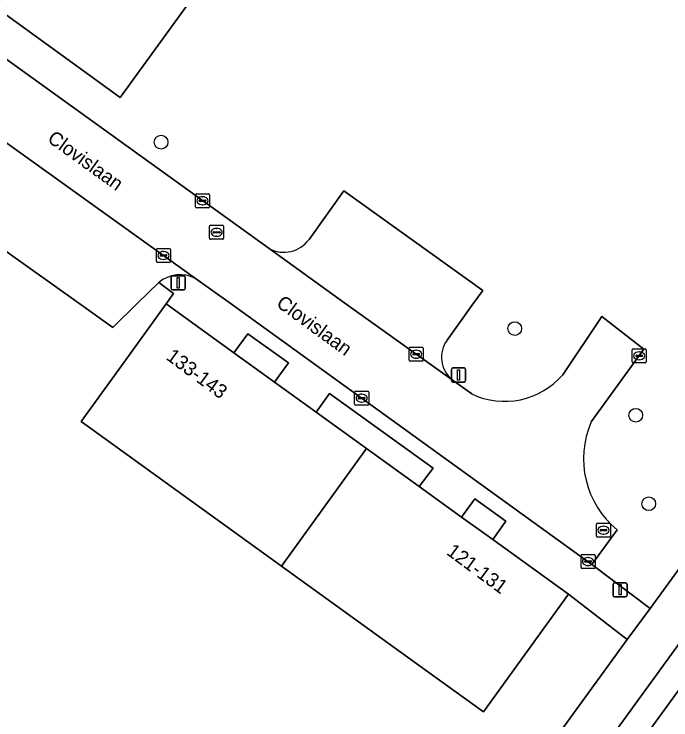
# Model space of a CAD drawing. Extents: x 159674 to 160531, y 382172 to 382904.
# Drawn here: x 160250.3 to 160297.1, y 382470.3 to 382520.6 of the extents above; entities that cross this region are included whole.
import ezdxf

# ---------------------------------------------------------------- set-up
doc = ezdxf.new("R2010")
doc.units = 0
for name, color, linetype in [('IMGEO_Berm_groen', 7, 'Continuous'), ('IMGEO_Boom', 7, 'Continuous'), ('IMGEO_Fietspad_gesloten', 7, 'Continuous'), ('IMGEO_Groenvoorziening', 7, 'Continuous'), ('IMGEO_Haag', 7, 'Continuous'), ('IMGEO_Kolk', 7, 'Continuous'), ('IMGEO_Lichtmast', 7, 'Continuous'), ('IMGEO_Openbare_ruimte_label', 7, 'Continuous'), ('IMGEO_Pand', 7, 'Continuous'), ('IMGEO_Pand_nummerreeks', 7, 'Continuous'), ('IMGEO_Parkeervlak_open', 7, 'Continuous'), ('IMGEO_Rijbaan_lokaal_open', 7, 'Continuous'), ('IMGEO_Rioolput', 7, 'Continuous'), ('IMGEO_Voetpad_open', 7, 'Continuous')]:
    doc.layers.add(name, color=color, linetype=linetype)

msp = doc.modelspace()

# ---------------------------------------------------------------- linework, layer by layer
at = {"layer": 'IMGEO_Berm_groen'}
msp.add_lwpolyline([(160349.002, 382543.246), (160398.827, 382611.342), (160398.73, 382611.41), (160397.047, 382612.59), (160360.539, 382562.246), (160346.84, 382543.397), (160315.294, 382500), (160291.256, 382466.928), (160255.648, 382417.937), (160257.187, 382416.772), (160266.645, 382429.855), (160311.53, 382491.554)], close=True, dxfattribs=at)
at = {"layer": 'IMGEO_Boom'}
for centre in [(160260.743, 382511.464), (160285.942, 382498.191), (160294.571, 382492.011), (160295.496, 382485.717)]:
    msp.add_circle(centre, 0.489, dxfattribs=at)
at = {"layer": 'IMGEO_Fietspad_gesloten'}
msp.add_lwpolyline([(160351.662, 382541.731), (160401.131, 382609.485), (160403.23, 382612.508), (160404.299, 382614.103), (160401.904, 382615.599), (160398.827, 382611.342), (160349.002, 382543.246), (160311.53, 382491.554), (160266.645, 382429.855), (160257.187, 382416.772), (160254.673, 382413.295), (160254.433, 382412.964), (160257.305, 382411.797), (160259.615, 382414.865)], close=True, dxfattribs=at)
at = {"layer": 'IMGEO_Groenvoorziening'}
for points in [[(160340.442, 382549.369), (160334.331, 382540.968), (160330.288, 382543.909), (160320.097, 382551.321), (160305.863, 382561.673), (160309.033, 382566.031), (160311.974, 382570.074), (160312.894, 382569.405), (160313.791, 382570.579), (160311.658, 382572.109), (160310.584, 382571.385), (160308.218, 382568.127), (160290.343, 382581.143), (160288.198, 382582.705), (160286.206, 382579.962), (160290.265, 382577.019), (160290.699, 382577.618), (160299.084, 382571.539), (160288.827, 382557.394), (160278.496, 382543.145), (160268.164, 382528.897), (160257.833, 382514.648), (160249.448, 382520.727)], [(160293.252, 382483.855), (160291.445, 382481.395), (160295.603, 382478.257), (160311.42, 382500), (160344.923, 382546.056)], [(160245.826, 382520.154), (160268.454, 382503.881)], [(160248.967, 382414.122), (160288.608, 382468.68), (160293.955, 382476.039), (160289.768, 382479.273), (160283.718, 382470.889), (160279.664, 382473.814), (160269.331, 382481.27), (160255.058, 382491.568), (160258.235, 382495.972), (160261.107, 382499.952), (160261.631, 382500.685), (160260.575, 382501.47), (160259.072, 382500), (160257.309, 382498.276), (160254.885, 382500), (160239.266, 382511.108)], [(160271.291, 382504.542), (160273.774, 382508.003), (160283.662, 382500.909), (160283.01, 382500), (160281.127, 382497.375)], [(160289.365, 382494.886), (160292.152, 382499.038), (160295.154, 382496.715), (160291.401, 382491.536)], [(160281.478, 382494.537), (160282.879, 382493.531)]]:
    msp.add_lwpolyline(points, dxfattribs=at)
for points in [[(160265.935, 382496.469), (160268.832, 382494.379), (160269.833, 382495.754), (160266.928, 382497.825)], [(160271.789, 382492.245), (160275.38, 382489.654), (160279.134, 382486.946), (160280.135, 382488.256), (160272.738, 382493.555)], [(160282.163, 382484.76), (160284.379, 382483.161), (160285.311, 382484.482), (160283.091, 382486.057)]]:
    msp.add_lwpolyline(points, close=True, dxfattribs=at)
for centre, radius, start, end in [((160269.494, 382505.834), 2.213, 241.9568, 324.2742), ((160282.841, 382496.146), 2.109, 144.3589, 229.742), ((160285.223, 382498.514), 5.506, 244.8102, 318.7899), ((160297.347, 382488.905), 6.502, 156.1334, 230.9647)]:
    msp.add_arc(centre, radius, start, end, dxfattribs=at)
at = {"layer": 'IMGEO_Haag'}
for points in [[(160265.935, 382496.469), (160268.832, 382494.379), (160269.833, 382495.754), (160266.928, 382497.825)], [(160271.789, 382492.245), (160275.38, 382489.654), (160279.134, 382486.946), (160280.135, 382488.256), (160272.738, 382493.555)], [(160282.163, 382484.76), (160284.379, 382483.161), (160285.311, 382484.482), (160283.091, 382486.057)]]:
    msp.add_lwpolyline(points, close=True, dxfattribs=at)
at = {"layer": 'IMGEO_Kolk'}
for p, q in [((160263.195, 382506.866), (160263.195, 382507.718)), ((160263.27, 382507.792), (160264.122, 382507.792)), ((160264.196, 382507.718), (160264.196, 382506.866)), ((160263.454, 382507.286), (160263.454, 382507.298)), ((160263.892, 382507.249), (160263.494, 382507.249)), ((160263.497, 382507.335), (160263.895, 382507.335)), ((160263.683, 382507.572), (160263.708, 382507.572)), ((160263.938, 382507.298), (160263.938, 382507.286)), ((160264.122, 382506.792), (160263.27, 382506.792)), ((160263.706, 382507.012), (160263.681, 382507.012)), ((160260.414, 382502.97), (160260.414, 382503.822)), ((160260.489, 382503.896), (160261.341, 382503.896)), ((160260.902, 382503.676), (160260.927, 382503.676)), ((160261.415, 382503.822), (160261.415, 382502.97)), ((160260.673, 382503.39), (160260.673, 382503.402)), ((160261.111, 382503.353), (160260.713, 382503.353)), ((160260.716, 382503.439), (160261.114, 382503.439)), ((160261.157, 382503.402), (160261.157, 382503.39)), ((160261.341, 382502.896), (160260.489, 382502.896)), ((160260.925, 382503.116), (160260.9, 382503.116)), ((160278.42, 382495.935), (160278.42, 382496.787)), ((160278.495, 382496.861), (160279.347, 382496.861)), ((160278.908, 382496.641), (160278.933, 382496.641)), ((160279.421, 382496.787), (160279.421, 382495.935)), ((160294.313, 382495.82), (160294.313, 382496.672)), ((160294.388, 382496.746), (160295.24, 382496.746)), ((160295.314, 382496.672), (160295.314, 382495.82)), ((160278.679, 382496.355), (160278.679, 382496.367)), ((160279.117, 382496.318), (160278.719, 382496.318)), ((160278.722, 382496.404), (160279.12, 382496.404)), ((160279.163, 382496.367), (160279.163, 382496.355)), ((160294.572, 382496.24), (160294.572, 382496.252)), ((160295.01, 382496.203), (160294.612, 382496.203)), ((160294.615, 382496.289), (160295.013, 382496.289)), ((160294.801, 382496.526), (160294.826, 382496.526)), ((160295.056, 382496.252), (160295.056, 382496.24)), ((160279.347, 382495.861), (160278.495, 382495.861)), ((160278.931, 382496.081), (160278.906, 382496.081)), ((160295.24, 382495.746), (160294.388, 382495.746)), ((160294.824, 382495.966), (160294.799, 382495.966)), ((160274.536, 382492.81), (160274.536, 382493.662)), ((160274.611, 382493.736), (160275.463, 382493.736)), ((160275.537, 382493.662), (160275.537, 382492.81)), ((160274.795, 382493.23), (160274.795, 382493.242)), ((160275.233, 382493.193), (160274.835, 382493.193)), ((160274.838, 382493.279), (160275.236, 382493.279)), ((160275.024, 382493.516), (160275.049, 382493.516)), ((160275.279, 382493.242), (160275.279, 382493.23)), ((160275.463, 382492.736), (160274.611, 382492.736)), ((160275.047, 382492.956), (160275.022, 382492.956)), ((160290.742, 382482.097), (160291.594, 382482.097)), ((160290.667, 382481.171), (160290.667, 382482.023)), ((160290.926, 382481.591), (160290.926, 382481.603)), ((160291.364, 382481.554), (160290.966, 382481.554)), ((160290.969, 382481.64), (160291.367, 382481.64)), ((160291.155, 382481.877), (160291.18, 382481.877)), ((160291.41, 382481.603), (160291.41, 382481.591)), ((160291.668, 382482.023), (160291.668, 382481.171)), ((160291.594, 382481.097), (160290.742, 382481.097)), ((160291.178, 382481.317), (160291.153, 382481.317))]:
    msp.add_line(p, q, dxfattribs=at)
for points in [[(160263.195, 382506.866), (160263.195, 382507.718)], [(160263.27, 382507.792), (160264.122, 382507.792)], [(160264.196, 382507.718), (160264.196, 382506.866)], [(160264.122, 382506.792), (160263.27, 382506.792)], [(160260.414, 382502.97), (160260.414, 382503.822)], [(160260.489, 382503.896), (160261.341, 382503.896)], [(160261.415, 382503.822), (160261.415, 382502.97)], [(160261.341, 382502.896), (160260.489, 382502.896)], [(160278.42, 382495.935), (160278.42, 382496.787)], [(160278.495, 382496.861), (160279.347, 382496.861)], [(160279.421, 382496.787), (160279.421, 382495.935)], [(160294.313, 382495.82), (160294.313, 382496.672)], [(160294.388, 382496.746), (160295.24, 382496.746)], [(160295.314, 382496.672), (160295.314, 382495.82)], [(160279.347, 382495.861), (160278.495, 382495.861)], [(160295.24, 382495.746), (160294.388, 382495.746)], [(160274.536, 382492.81), (160274.536, 382493.662)], [(160274.611, 382493.736), (160275.463, 382493.736)], [(160275.537, 382493.662), (160275.537, 382492.81)], [(160275.463, 382492.736), (160274.611, 382492.736)], [(160290.742, 382482.097), (160291.594, 382482.097)], [(160290.667, 382481.171), (160290.667, 382482.023)], [(160291.668, 382482.023), (160291.668, 382481.171)], [(160291.594, 382481.097), (160290.742, 382481.097)]]:
    msp.add_lwpolyline(points, dxfattribs=at)
for centre, radius, start, end in [((160263.272, 382507.716), 0.0765, 91.552, 178.448), ((160263.272, 382507.716), 0.0765, 91.552, 178.448), ((160264.12, 382507.716), 0.0765, 1.552, 88.448), ((160264.12, 382507.716), 0.0765, 1.552, 88.448), ((160263.494, 382507.295), 0.0403, 85.8775, 175.7526), ((160263.491, 382507.285), 0.0366, 178.938, 274.7102), ((160263.895, 382507.292), 0.043, 264.8664, 352.4533), ((160263.899, 382507.297), 0.0386, 1.7309, 96.639), ((160263.272, 382506.868), 0.0765, 181.552, 268.448), ((160263.272, 382506.868), 0.0765, 181.552, 268.448), ((160264.12, 382506.868), 0.0765, 271.552, 358.448), ((160264.12, 382506.868), 0.0765, 271.552, 358.448), ((160260.491, 382503.82), 0.0765, 91.552, 178.448), ((160260.491, 382503.82), 0.0765, 91.552, 178.448), ((160261.339, 382503.82), 0.0765, 1.552, 88.448), ((160261.339, 382503.82), 0.0765, 1.552, 88.448), ((160260.713, 382503.399), 0.0403, 85.8775, 175.7526), ((160260.71, 382503.389), 0.0366, 178.938, 274.7102), ((160261.114, 382503.396), 0.043, 264.8664, 352.4533), ((160261.118, 382503.401), 0.0386, 1.7309, 96.639), ((160260.491, 382502.972), 0.0765, 181.552, 268.448), ((160260.491, 382502.972), 0.0765, 181.552, 268.448), ((160261.339, 382502.972), 0.0765, 271.552, 358.448), ((160261.339, 382502.972), 0.0765, 271.552, 358.448), ((160278.497, 382496.785), 0.0765, 91.552, 178.448), ((160278.497, 382496.785), 0.0765, 91.552, 178.448), ((160279.345, 382496.785), 0.0765, 1.552, 88.448), ((160279.345, 382496.785), 0.0765, 1.552, 88.448), ((160294.39, 382496.67), 0.0765, 91.552, 178.448), ((160294.39, 382496.67), 0.0765, 91.552, 178.448), ((160295.238, 382496.67), 0.0765, 1.552, 88.448), ((160295.238, 382496.67), 0.0765, 1.552, 88.448), ((160278.719, 382496.364), 0.0403, 85.8775, 175.7526), ((160278.716, 382496.354), 0.0366, 178.938, 274.7102), ((160279.12, 382496.361), 0.043, 264.8664, 352.4533), ((160279.124, 382496.366), 0.0386, 1.7309, 96.639), ((160294.612, 382496.249), 0.0403, 85.8775, 175.7526), ((160294.609, 382496.239), 0.0366, 178.938, 274.7102), ((160295.013, 382496.246), 0.043, 264.8664, 352.4533), ((160295.017, 382496.251), 0.0386, 1.7309, 96.639), ((160278.497, 382495.937), 0.0765, 181.552, 268.448), ((160278.497, 382495.937), 0.0765, 181.552, 268.448), ((160279.345, 382495.937), 0.0765, 271.552, 358.448), ((160279.345, 382495.937), 0.0765, 271.552, 358.448), ((160294.39, 382495.822), 0.0765, 181.552, 268.448), ((160294.39, 382495.822), 0.0765, 181.552, 268.448), ((160295.238, 382495.822), 0.0765, 271.552, 358.448), ((160295.238, 382495.822), 0.0765, 271.552, 358.448), ((160274.613, 382493.66), 0.0765, 91.552, 178.448), ((160274.613, 382493.66), 0.0765, 91.552, 178.448), ((160275.461, 382493.66), 0.0765, 1.552, 88.448), ((160275.461, 382493.66), 0.0765, 1.552, 88.448), ((160274.835, 382493.239), 0.0403, 85.8775, 175.7526), ((160274.832, 382493.229), 0.0366, 178.938, 274.7102), ((160275.236, 382493.236), 0.043, 264.8664, 352.4533), ((160275.24, 382493.241), 0.0386, 1.7309, 96.639), ((160274.613, 382492.812), 0.0765, 181.552, 268.448), ((160274.613, 382492.812), 0.0765, 181.552, 268.448), ((160275.461, 382492.812), 0.0765, 271.552, 358.448), ((160275.461, 382492.812), 0.0765, 271.552, 358.448), ((160290.744, 382482.021), 0.0765, 91.552, 178.448), ((160290.744, 382482.021), 0.0765, 91.552, 178.448), ((160291.592, 382482.021), 0.0765, 1.552, 88.448), ((160291.592, 382482.021), 0.0765, 1.552, 88.448), ((160290.966, 382481.6), 0.0403, 85.8775, 175.7526), ((160290.963, 382481.59), 0.0366, 178.938, 274.7102), ((160291.367, 382481.597), 0.043, 264.8664, 352.4533), ((160291.371, 382481.602), 0.0386, 1.7309, 96.639), ((160290.744, 382481.173), 0.0765, 181.552, 268.448), ((160290.744, 382481.173), 0.0765, 181.552, 268.448), ((160291.592, 382481.173), 0.0765, 271.552, 358.448), ((160291.592, 382481.173), 0.0765, 271.552, 358.448)]:
    msp.add_arc(centre, radius, start, end, dxfattribs=at)
for centre, major_axis, ratio, start_param, end_param in [((160263.682, 382507.292), (-0.387, 0.002), 0.722429, 4.712389, 7.853982), ((160263.707, 382507.292), (-0.39, 0.002), 0.717154, 1.570796, 4.712389), ((160260.901, 382503.396), (-0.387, 0.002), 0.722429, 4.712389, 7.853982), ((160260.926, 382503.396), (-0.39, 0.002), 0.717154, 1.570796, 4.712389), ((160278.907, 382496.361), (-0.387, 0.002), 0.722429, 4.712389, 7.853982), ((160278.932, 382496.361), (-0.39, 0.002), 0.717154, 1.570796, 4.712389), ((160294.8, 382496.246), (-0.387, 0.002), 0.722429, 4.712389, 7.853982), ((160294.825, 382496.246), (-0.39, 0.002), 0.717154, 1.570796, 4.712389), ((160275.023, 382493.236), (-0.387, 0.002), 0.722429, 4.712389, 7.853982), ((160275.048, 382493.236), (-0.39, 0.002), 0.717154, 1.570796, 4.712389), ((160291.154, 382481.597), (-0.387, 0.002), 0.722429, 4.712389, 7.853982), ((160291.179, 382481.597), (-0.39, 0.002), 0.717154, 1.570796, 4.712389)]:
    msp.add_ellipse(centre, major_axis=major_axis, ratio=ratio, start_param=start_param, end_param=end_param, dxfattribs=at)
at = {"layer": 'IMGEO_Lichtmast'}
for p, q in [((160261.467, 382501.045), (160261.467, 382501.845)), ((160261.467, 382501.845), (160261.467, 382501.045)), ((160261.567, 382501.945), (160262.357, 382501.945)), ((160262.357, 382501.945), (160261.567, 382501.945)), ((160262.457, 382501.845), (160262.457, 382501.045)), ((160262.457, 382501.045), (160262.457, 382501.845)), ((160262.357, 382500.945), (160261.567, 382500.945)), ((160261.567, 382500.945), (160262.357, 382500.945)), ((160281.441, 382494.482), (160281.441, 382495.282)), ((160281.441, 382495.282), (160281.441, 382494.482)), ((160281.541, 382495.382), (160282.331, 382495.382)), ((160282.331, 382495.382), (160281.541, 382495.382)), ((160282.431, 382495.282), (160282.431, 382494.482)), ((160282.431, 382494.482), (160282.431, 382495.282)), ((160282.331, 382494.382), (160281.541, 382494.382)), ((160281.541, 382494.382), (160282.331, 382494.382)), ((160293.058, 382480.091), (160293.848, 382480.091)), ((160293.848, 382480.091), (160293.058, 382480.091)), ((160292.958, 382479.191), (160292.958, 382479.991)), ((160292.958, 382479.991), (160292.958, 382479.191)), ((160293.948, 382479.991), (160293.948, 382479.191)), ((160293.948, 382479.191), (160293.948, 382479.991)), ((160293.848, 382479.091), (160293.058, 382479.091)), ((160293.058, 382479.091), (160293.848, 382479.091))]:
    msp.add_line(p, q, dxfattribs=at)
for points in [[(160261.887, 382501.82), (160262.037, 382501.82), (160262.037, 382501.07), (160261.887, 382501.07), (160261.887, 382501.82)], [(160281.861, 382495.257), (160282.011, 382495.257), (160282.011, 382494.507), (160281.861, 382494.507), (160281.861, 382495.257)], [(160293.378, 382479.966), (160293.528, 382479.966), (160293.528, 382479.216), (160293.378, 382479.216), (160293.378, 382479.966)]]:
    msp.add_lwpolyline(points, dxfattribs=at)
for centre, start, end in [((160261.567, 382501.845), 90, 180), ((160261.567, 382501.845), 90, 180), ((160262.357, 382501.845), 0, 90), ((160262.357, 382501.845), 360, 90), ((160261.567, 382501.045), 180, 270), ((160261.567, 382501.045), 180, 270), ((160262.357, 382501.045), 270, 0), ((160262.357, 382501.045), 270, 0), ((160281.541, 382495.282), 90, 180), ((160281.541, 382495.282), 90, 180), ((160282.331, 382495.282), 0, 90), ((160282.331, 382495.282), 360, 90), ((160281.541, 382494.482), 180, 270), ((160281.541, 382494.482), 180, 270), ((160282.331, 382494.482), 270, 0), ((160282.331, 382494.482), 270, 0), ((160293.058, 382479.991), 90, 180), ((160293.058, 382479.991), 90, 180), ((160293.848, 382479.991), 0, 90), ((160293.848, 382479.991), 360, 90), ((160293.058, 382479.191), 180, 270), ((160293.058, 382479.191), 180, 270), ((160293.848, 382479.191), 270, 0), ((160293.848, 382479.191), 270, 0)]:
    msp.add_arc(centre, 0.1, start, end, dxfattribs=at)
at = {"layer": 'IMGEO_Pand'}
for points in [[(160268.164, 382528.897), (160259.779, 382534.976), (160255.17, 382528.62), (160253.392, 382526.166), (160249.654, 382521.011), (160249.448, 382520.727), (160257.833, 382514.648)], [(160269.331, 382481.27), (160275.38, 382489.654), (160271.789, 382492.245), (160268.832, 382494.379), (160265.935, 382496.469), (160261.107, 382499.952), (160258.235, 382495.972), (160255.058, 382491.568)], [(160269.331, 382481.27), (160279.664, 382473.814), (160283.718, 382470.889), (160289.768, 382479.273), (160284.379, 382483.161), (160282.163, 382484.76), (160279.134, 382486.946), (160275.38, 382489.654)]]:
    msp.add_lwpolyline(points, close=True, dxfattribs=at)
at = {"layer": 'IMGEO_Parkeervlak_open'}
for points in [[(160263.203, 382501.762), (160241.981, 382516.945)], [(160241.986, 382514.861), (160239.266, 382511.108), (160254.885, 382500), (160257.309, 382498.276), (160259.072, 382500), (160260.575, 382501.47)], [(160281.127, 382497.375), (160283.01, 382500), (160283.662, 382500.909), (160273.774, 382508.003), (160271.291, 382504.542)], [(160268.454, 382503.881), (160273.833, 382500), (160281.478, 382494.537)]]:
    msp.add_lwpolyline(points, dxfattribs=at)
for centre, radius, start, end in [((160269.494, 382505.834), 2.213, 241.9568, 324.2742), ((160262.113, 382499.603), 2.418, 63.2018, 129.4786), ((160282.841, 382496.146), 2.109, 144.3589, 229.742)]:
    msp.add_arc(centre, radius, start, end, dxfattribs=at)
at = {"layer": 'IMGEO_Rijbaan_lokaal_open'}
for points in [[(160282.879, 382493.531), (160281.478, 382494.537), (160273.833, 382500), (160268.454, 382503.881), (160245.826, 382520.154)], [(160241.036, 382517.45), (160241.981, 382516.945), (160263.203, 382501.762), (160265.66, 382500), (160291.445, 382481.395), (160293.252, 382483.855)], [(160291.401, 382491.536), (160295.154, 382496.715), (160292.152, 382499.038), (160289.365, 382494.886)]]:
    msp.add_lwpolyline(points, dxfattribs=at)
for centre, radius, start, end in [((160285.223, 382498.514), 5.506, 244.8102, 318.7899), ((160297.347, 382488.905), 6.502, 156.1334, 230.9647)]:
    msp.add_arc(centre, radius, start, end, dxfattribs=at)
at = {"layer": 'IMGEO_Rioolput'}
for p, q in [((160264.202, 382504.619), (160264.202, 382505.471)), ((160264.277, 382505.545), (160265.129, 382505.545)), ((160264.69, 382505.325), (160264.715, 382505.325)), ((160265.203, 382505.471), (160265.203, 382504.619)), ((160264.461, 382505.039), (160264.461, 382505.051)), ((160264.899, 382505.002), (160264.501, 382505.002)), ((160264.504, 382505.088), (160264.902, 382505.088)), ((160264.713, 382504.765), (160264.688, 382504.765)), ((160264.945, 382505.051), (160264.945, 382505.039)), ((160265.129, 382504.545), (160264.277, 382504.545)), ((160291.769, 382483.406), (160291.769, 382484.258)), ((160291.844, 382484.332), (160292.696, 382484.332)), ((160292.257, 382484.112), (160292.282, 382484.112)), ((160292.77, 382484.258), (160292.77, 382483.406)), ((160292.028, 382483.826), (160292.028, 382483.838)), ((160292.466, 382483.789), (160292.068, 382483.789)), ((160292.071, 382483.875), (160292.469, 382483.875)), ((160292.28, 382483.552), (160292.255, 382483.552)), ((160292.512, 382483.838), (160292.512, 382483.826)), ((160292.696, 382483.332), (160291.844, 382483.332))]:
    msp.add_line(p, q, dxfattribs=at)
for points in [[(160264.202, 382504.619), (160264.202, 382505.471)], [(160264.277, 382505.545), (160265.129, 382505.545)], [(160265.203, 382505.471), (160265.203, 382504.619)], [(160265.129, 382504.545), (160264.277, 382504.545)], [(160291.769, 382483.406), (160291.769, 382484.258)], [(160291.844, 382484.332), (160292.696, 382484.332)], [(160292.77, 382484.258), (160292.77, 382483.406)], [(160292.696, 382483.332), (160291.844, 382483.332)]]:
    msp.add_lwpolyline(points, dxfattribs=at)
for centre, radius, start, end in [((160264.279, 382505.469), 0.0765, 91.552, 178.448), ((160264.279, 382505.469), 0.0765, 91.552, 178.448), ((160265.127, 382505.469), 0.0765, 1.552, 88.448), ((160265.127, 382505.469), 0.0765, 1.552, 88.448), ((160264.501, 382505.048), 0.0403, 85.8775, 175.7526), ((160264.498, 382505.038), 0.0366, 178.938, 274.7102), ((160264.902, 382505.045), 0.043, 264.8664, 352.4533), ((160264.906, 382505.05), 0.0386, 1.7309, 96.639), ((160264.279, 382504.621), 0.0765, 181.552, 268.448), ((160264.279, 382504.621), 0.0765, 181.552, 268.448), ((160265.127, 382504.621), 0.0765, 271.552, 358.448), ((160265.127, 382504.621), 0.0765, 271.552, 358.448), ((160291.846, 382484.256), 0.0765, 91.552, 178.448), ((160291.846, 382484.256), 0.0765, 91.552, 178.448), ((160292.694, 382484.256), 0.0765, 1.552, 88.448), ((160292.694, 382484.256), 0.0765, 1.552, 88.448), ((160292.068, 382483.835), 0.0403, 85.8775, 175.7526), ((160292.065, 382483.825), 0.0366, 178.938, 274.7102), ((160292.469, 382483.832), 0.043, 264.8664, 352.4533), ((160292.473, 382483.837), 0.0386, 1.7309, 96.639), ((160291.846, 382483.408), 0.0765, 181.552, 268.448), ((160291.846, 382483.408), 0.0765, 181.552, 268.448), ((160292.694, 382483.408), 0.0765, 271.552, 358.448), ((160292.694, 382483.408), 0.0765, 271.552, 358.448)]:
    msp.add_arc(centre, radius, start, end, dxfattribs=at)
for centre, major_axis, ratio, start_param, end_param in [((160264.689, 382505.045), (-0.387, 0.002), 0.722429, 4.712389, 7.853982), ((160264.714, 382505.045), (-0.39, 0.002), 0.717154, 1.570796, 4.712389), ((160292.256, 382483.832), (-0.387, 0.002), 0.722429, 4.712389, 7.853982), ((160292.281, 382483.832), (-0.39, 0.002), 0.717154, 1.570796, 4.712389)]:
    msp.add_ellipse(centre, major_axis=major_axis, ratio=ratio, start_param=start_param, end_param=end_param, dxfattribs=at)
at = {"layer": 'IMGEO_Voetpad_open'}
for points in [[(160401.023, 382623.483), (160399.135, 382620.521), (160346.474, 382548.259), (160344.923, 382546.056), (160311.42, 382500), (160295.603, 382478.257), (160293.955, 382476.039), (160288.608, 382468.68), (160248.967, 382414.122), (160246.396, 382412.259)], [(160254.433, 382412.964), (160254.673, 382413.295), (160257.187, 382416.772), (160255.648, 382417.937), (160291.256, 382466.928), (160315.294, 382500), (160346.84, 382543.397), (160360.539, 382562.246), (160397.047, 382612.59)], [(160260.575, 382501.47), (160261.631, 382500.685), (160261.107, 382499.952), (160265.935, 382496.469), (160266.928, 382497.825), (160269.833, 382495.754), (160268.832, 382494.379), (160271.789, 382492.245), (160272.738, 382493.555), (160280.135, 382488.256), (160279.134, 382486.946), (160282.163, 382484.76), (160283.091, 382486.057), (160285.311, 382484.482), (160284.379, 382483.161), (160289.768, 382479.273), (160293.955, 382476.039), (160295.603, 382478.257), (160291.445, 382481.395), (160265.66, 382500), (160263.203, 382501.762)]]:
    msp.add_lwpolyline(points, dxfattribs=at)
msp.add_arc((160262.113, 382499.603), 2.418, 63.2018, 129.4786, dxfattribs=at)

# ---------------------------------------------------------------- texts
at = {"layer": 'IMGEO_Openbare_ruimte_label'}
for rotation, p in [(324.2759, (160252.572, 382511.555)), (323.9895, (160268.884, 382499.825))]:
    msp.add_text('Clovislaan', height=1, rotation=rotation, dxfattribs=at).set_placement(p)
at = {"layer": 'IMGEO_Pand_nummerreeks'}
for s, p in [('133-143', (160261.037, 382496.043)), ('121-131', (160281.015, 382482.153))]:
    msp.add_text(s, height=1, rotation=323.5556, dxfattribs=at).set_placement(p)

doc.saveas('drawing.dxf')
